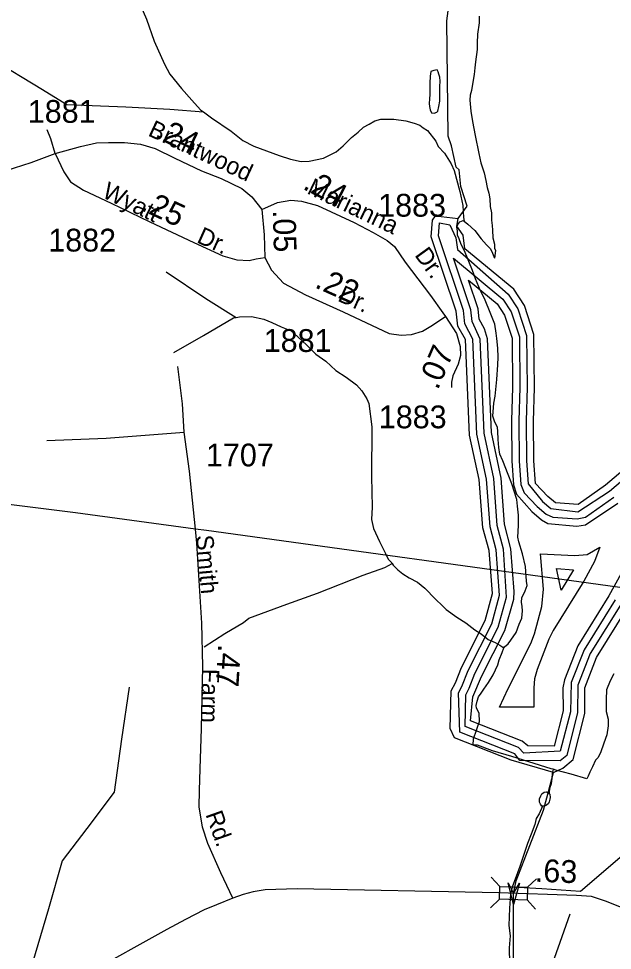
# Model space of a CAD drawing. Extents: x 2206922 to 2357709, y 510027 to 673830.
# Drawn here: x 2330532 to 2333790, y 605529 to 610640 of the extents above; entities that cross this region are included whole.
import ezdxf

# ---------------------------------------------------------------- set-up
doc = ezdxf.new("R2010")
doc.units = 0
for name, color, linetype in [('Exist Hydrographic Buffer Line', 7, 'Continuous'), ('Exist Hydrographic Creek Single Shore', 7, 'Continuous'), ('Exist Hydrographic Lake Shore', 7, 'Continuous'), ('Exist Hydrographic Misc Water Feature', 7, 'Continuous'), ('Exist Road Non-System Type 51', 7, 'Continuous'), ('Exist Road Secondary Mileage Hundredths English Label', 7, 'Continuous'), ('Exist Road Secondary Structure Standard Bridge Attributed CELL', 7, 'Continuous'), ('Exist Road Secondary Structure Standard Bridge CELL', 7, 'Continuous'), ('Exist Road Secondary Type 51 Attributed', 7, 'Continuous'), ('Exist Road Secondary Type 51 Label', 7, 'Continuous'), ('Exist Road Secondary Type 51 Number Label', 7, 'Continuous'), ('Exist Utilities Electrical Transmission Line', 7, 'Continuous')]:
    doc.layers.add(name, color=color, linetype=linetype)

msp = doc.modelspace()

# ---------------------------------------------------------------- linework, layer by layer
at = {"layer": 'Exist Hydrographic Buffer Line'}
for points in [[(2333503.2, 606568), (2333282.1, 606570.3), (2333254.4, 606606.8), (2332953.6, 606725.7), (2332945.2, 606941.9), (2332964.5, 606977.1), (2332998.9, 607063.3), (2333128.1, 607319.6), (2333171.2, 607476.6), (2333153.1, 607725.6), (2333118.9, 607852.7), (2333099.4, 608113.8), (2333046.1, 608359.9), (2333024.4, 608880.6), (2332981.1, 608965.3), (2332973.1, 609038.8), (2332835.9, 609447.4), (2332841.5, 609520.2), (2332897.2, 609508.7), (2332931.9, 609437.8), (2332939.7, 609372.8), (2333218.3, 609128.4), (2333271.3, 609048.4), (2333319.4, 608900.7), (2333322.5, 608615.7), (2333316.4, 608432.6), (2333318.4, 608214.4), (2333327.4, 608087.6), (2333406.2, 607990.4), (2333452.1, 607952.3), (2333600, 607935.2), (2333774.4, 608046.9), (2333991.2, 608231.7)], [(2333304.9, 606610), (2333274.5, 606641.5), (2332982.7, 606757.2), (2332985, 606931), (2333003.9, 606966.9), (2333035.4, 607046.9), (2333164, 607301.6), (2333209.7, 607466.2), (2333193.1, 607728.9), (2333158.7, 607859.5), (2333139.2, 608116.8), (2333086.3, 608365), (2333064.4, 608882.3), (2333020.3, 608977.9), (2333012.9, 609043.1), (2332918.8, 609326.2), (2333188.2, 609101.3), (2333234.8, 609030.8), (2333279.7, 608894), (2333282.5, 608616.2), (2333276.4, 608433.9), (2333278.4, 608214), (2333287.7, 608084.7), (2333306.1, 608039), (2333376.9, 607963.1), (2333426.7, 607921.4), (2333463.4, 607904.4), (2333597.3, 607895.4), (2333642.4, 607905.9), (2333797.4, 608014.2)], [(2333469.9, 606648.4), (2333325.8, 606649.9), (2333294.4, 606676.1), (2333011.9, 606788.7), (2333024.4, 606920.2), (2333071.9, 607030.5), (2333199.7, 607283.6), (2333248.5, 607455.9), (2333252, 607496.6), (2333232.9, 607732.1), (2333198.3, 607866.4), (2333179.2, 608119.8), (2333125.9, 608370.2), (2333104.3, 608884), (2333088.8, 608938.4), (2333059, 608990.5), (2333052.7, 609047.5), (2333000.2, 609204.8), (2333158.3, 609074.4), (2333198.5, 609013.3), (2333239.7, 608887.4), (2333242.5, 608616.6), (2333236.4, 608435.2), (2333238.4, 608213.6), (2333247.7, 608081.7), (2333263.5, 608030.4), (2333347.7, 607935.8), (2333401.5, 607890.4), (2333436.5, 607870.5), (2333594.6, 607855.5), (2333643.4, 607862.4), (2333820.4, 607981.5)], [(2333359.2, 606862.1), (2333171.4, 606862.9), (2333218.1, 606964.9), (2333342.4, 607211.6), (2333362.9, 607265.2), (2333402.9, 607414.5), (2333411.5, 607509.4), (2333395.7, 607704.8), (2333584.4, 607695.7), (2333651, 607699.4), (2333720.9, 607740.4), (2333692.4, 607661.7), (2333633, 607553.6), (2333464.6, 607283.9), (2333441, 607236.3), (2333376.9, 607069.6), (2333362.7, 607017.8), (2333358.4, 606969.2), (2333359.2, 606862.1)], [(2333508.3, 607505.5), (2333482.5, 607623.5), (2333576, 607616.2), (2333508.3, 607505.5)], [(2333838.6, 607595.7), (2333771, 607472.7), (2333600.8, 607199.3), (2333526.5, 607012.2), (2333518.5, 606969.2), (2333519.4, 606842.7), (2333469.9, 606648.4)], [(2333805.4, 607452.4), (2333634.4, 607178.2), (2333563.7, 606997.9), (2333559.6, 606837.9), (2333504.2, 606621), (2333304.9, 606610)], [(2333839.9, 607432.2), (2333668.4, 607157), (2333601.2, 606983.5), (2333599.5, 606833), (2333539.9, 606598.6), (2333503.2, 606568)]]:
    msp.add_lwpolyline(points, dxfattribs=at)
at = {"layer": 'Exist Hydrographic Creek Single Shore'}
for points in [[(2332944.4, 609543.5), (2332993.4, 609611.1), (2332958.3, 609718.1), (2332949.5, 609809.5), (2332932.5, 609825.3), (2332906.5, 609942.3), (2332889.4, 609994.2), (2332882.5, 610627.3), (2332905.4, 610808.7)], [(2331553.5, 602566.1), (2331594.5, 602617), (2331766.4, 602893.1), (2332166.4, 603621.4), (2332288.4, 603905.2), (2332508.5, 604324.4), (2333168.2, 605058.9), (2333228.5, 605153.4), (2333244.6, 605266.1), (2333246.6, 605470.2), (2333248.1, 605841.5), (2333262.7, 605910.9), (2333411.5, 606298.5), (2333429.6, 606364.9), (2333467.8, 606503.8)]]:
    msp.add_lwpolyline(points, dxfattribs=at)
at = {"layer": 'Exist Hydrographic Lake Shore'}
for points in [[(2333467.8, 606503.8), (2333234.5, 606572.2), (2332924.5, 606694.2), (2332899.5, 606745.7), (2332905.4, 606952.7), (2332929.4, 606996.3), (2332962.4, 607079.7), (2333092.4, 607337.6), (2333132.4, 607486.9), (2333113.4, 607722.4), (2333079.5, 607845.8), (2333059.4, 608110.8), (2333006.5, 608354.8), (2332984.4, 608878.9), (2332942.3, 608952.7), (2332933.5, 609034.4), (2332795.5, 609442.3), (2332802.5, 609534.5), (2332819.5, 609558.1), (2332944.4, 609543.5)], [(2333965.6, 608262.2), (2333751.5, 608079.7), (2333602.4, 607975.2), (2333477.5, 607983.3), (2333435.5, 608017.7), (2333367.4, 608090.5), (2333358.4, 608214.8), (2333356.3, 608431.3), (2333362.5, 608615.3), (2333359.4, 608907.2), (2333307.5, 609065.9), (2333248.5, 609155.4), (2332979.5, 609377.5), (2332970.4, 609452.7), (2332936.4, 609500.6), (2332944.4, 609543.5)], [(2333467.8, 606503.8), (2333517.5, 606527.9), (2333575.5, 606576.1), (2333639.5, 606828.1), (2333638.5, 606969.2), (2333702.5, 607135.9), (2333874.5, 607411.9), (2333948.5, 607546.2), (2334029.5, 607772.6), (2334086.5, 607899.7), (2334258.4, 608116.7), (2334540.5, 608295.4), (2334962.5, 608499.5), (2335045.6, 608525.8), (2335260.7, 608518.3)]]:
    msp.add_lwpolyline(points, dxfattribs=at)
at = {"layer": 'Exist Hydrographic Misc Water Feature'}
for points in [[(2331203.3, 610708.3), (2331233.9, 610636.8), (2331275.7, 610515.3), (2331333.1, 610389.9), (2331361.2, 610334.2), (2331426.2, 610257.1), (2331482.8, 610191.8), (2331529.5, 610140.2), (2331545.9, 610128.4)], [(2333059.4, 610652.5), (2333059.6, 610616.3), (2333050.2, 610554.1), (2333048.8, 610504.4), (2333047.3, 610470.2), (2333039.7, 610402.4), (2333036.1, 610370.1), (2333030.7, 610332.4), (2333025, 610290.3), (2333017.6, 610246), (2333009.8, 610219.9), (2333008.2, 610192.2), (2333012.7, 610131.9), (2333021.7, 610076.2), (2333036.5, 609998.6), (2333057, 609900.6), (2333068, 609848.6), (2333086.3, 609793.2), (2333095.1, 609751.3), (2333103.3, 609713.2), (2333111.5, 609681.5), (2333118.1, 609651.3), (2333120.3, 609609.6), (2333126.7, 609573.8), (2333126.9, 609533.6), (2333129.6, 609505.6), (2333131.6, 609479.8), (2333134.3, 609438), (2333142.9, 609401.8), (2333142.9, 609379.9), (2333149, 609368), (2333143.3, 609326)], [(2330006.4, 610283.8), (2330063, 610412.3), (2330129.9, 610570.9), (2330376.9, 610423.5), (2330662.6, 610250.7), (2330795.5, 610168.3), (2331119.4, 610155.6), (2331361.6, 610142.3), (2331545.9, 610128.4)], [(2332843.7, 610250.2), (2332843.7, 610268.1), (2332844.9, 610296.3), (2332843.1, 610318), (2332838.6, 610334.1), (2332834.9, 610348.1), (2332828.3, 610358), (2332810.7, 610355.8), (2332794.7, 610349.6), (2332790.8, 610323.8), (2332789.2, 610285.6), (2332787.7, 610223.8), (2332785.9, 610199.7), (2332784.7, 610173.5), (2332786.7, 610157.8), (2332790.8, 610139.8), (2332797.2, 610123.8), (2332813, 610121.8), (2332826.9, 610126.2), (2332832.9, 610132.2), (2332838.6, 610158.1), (2332842.5, 610186.4), (2332843.9, 610218.1), (2332843.7, 610250.2)], [(2331545.9, 610128.4), (2331590, 610094.9), (2331698.7, 610022.3), (2331763.1, 609970.7), (2331823.4, 609939.4), (2331962, 609888.9), (2332023.9, 609867.9), (2332082, 609856.3), (2332126.2, 609856.9), (2332204, 609873.6), (2332273.7, 609908.1), (2332313, 609942.7), (2332358.8, 609987), (2332394.4, 610017.7), (2332423.8, 610043.7), (2332456, 610060.3), (2332485.7, 610078.6), (2332519.3, 610089), (2332591.3, 610087.5), (2332657.3, 610078.3), (2332701.8, 610066.8), (2332733.4, 610055.1), (2332752.1, 610041.4), (2332776.1, 610025.6), (2332821, 609968.1), (2332834.7, 609938.5), (2332869.4, 609900.9), (2332906.1, 609843), (2332922.5, 609807.3), (2332953.4, 609691.9), (2332968.6, 609613.8), (2332972.9, 609547.9), (2332977.2, 609528.1)], [(2333194.4, 607187.6), (2333198.3, 607193.5), (2333217.9, 607210), (2333231.9, 607229.8), (2333261.6, 607272.4), (2333279, 607318.4), (2333292.4, 607350.4), (2333296.1, 607390.5), (2333294.2, 607414.7), (2333291.8, 607438.6), (2333293.6, 607462.6), (2333311, 607500.5), (2333322.7, 607530.8), (2333318.2, 607554.6), (2333313.3, 607634.4), (2333296.9, 607704.2), (2333276, 607770.2), (2333271.7, 607796), (2333275.1, 607859.9), (2333274.7, 607916), (2333269.8, 607965.8), (2333265.5, 608001.7), (2333238.6, 608087.7), (2333218.3, 608139.4), (2333189.2, 608214.7), (2333173.2, 608250.8), (2333166.5, 608286.7), (2333164.2, 608330.4), (2333161.8, 608376.6), (2333159.5, 608396.5), (2333142.9, 608432.2), (2333134.5, 608458.2), (2333140.2, 608530.4), (2333147.4, 608568.2), (2333156.2, 608660.5), (2333162, 608740.4), (2333163, 608782.4), (2333160.7, 608832.2), (2333156.2, 608884.4), (2333151.7, 608914.3), (2333145.1, 608964.3), (2333122.8, 609018), (2333087.7, 609103.6), (2333065.6, 609147), (2333038.7, 609212.7), (2333022.1, 609258.6), (2332978.8, 609366.1), (2332960.6, 609400.1), (2332948.5, 609431.9), (2332940.3, 609451.8), (2332940.1, 609475.7), (2332937.4, 609495.6), (2332941.5, 609509.6), (2332953.4, 609525.6), (2332971.1, 609531.9), (2332977.2, 609528.1)], [(2332977.2, 609528.1), (2332997.5, 609512.1), (2333035.9, 609476.7), (2333069.9, 609431), (2333098.6, 609399.6), (2333118.7, 609379.5), (2333128.9, 609361.8), (2333143.3, 609326)], [(2331341.1, 609250.8), (2331558.7, 609104.9), (2331725.4, 609000.7)], [(2331383.7, 608809.2), (2331547, 608901), (2331711.4, 608998.7), (2331725.4, 609000.7)], [(2331725.4, 609000.7), (2331743.6, 609003.3), (2331809.6, 609005.9), (2331877.5, 608990.4), (2331921.4, 608972.9), (2331971.8, 608949.4), (2332028.2, 608928), (2332064.7, 608894.5), (2332112.9, 608849.2), (2332163.4, 608799.8), (2332217.9, 608760.3), (2332272.2, 608708.8), (2332328.8, 608673.5), (2332385.4, 608630.1), (2332415.8, 608598.4), (2332442.2, 608554.6), (2332453.9, 608529), (2332469.7, 608401.3), (2332468.7, 608127.3), (2332472.2, 607959.3), (2332467.4, 607891.5), (2332479.8, 607843.4), (2332512.6, 607771.9), (2332545.4, 607706.1), (2332559.5, 607674.4), (2332579.6, 607654.8), (2332581.7, 607650.8)], [(2331549.2, 607193.8), (2331664.3, 607266.9), (2331765.3, 607327.9), (2331795.1, 607350.2), (2332004.4, 607428.7), (2332171.6, 607488.2), (2332422.3, 607587.2), (2332541.7, 607628.4), (2332581.7, 607650.8)], [(2332581.7, 607650.8), (2332587.6, 607641), (2332612, 607617), (2332640.1, 607593.4), (2332674.1, 607571.6), (2332720.5, 607548.4), (2332760.9, 607514.8), (2332819.7, 607455.2), (2332857.7, 607417.8), (2332878.4, 607398.2), (2332936.4, 607356.5), (2332985.2, 607325.3), (2333035.4, 607287.7), (2333069.7, 607264.3), (2333108.2, 607234.6), (2333146.2, 607217.1), (2333172.2, 607203.5), (2333184.1, 607195.6), (2333194.4, 607187.6)], [(2333465.2, 606522.7), (2333453.3, 606524.5), (2333330.9, 606563.2), (2333238.4, 606592.5), (2333132.2, 606623.1), (2333050.2, 606654.1), (2333026, 606654.1), (2333027.9, 606689.9), (2333045.3, 606736.4), (2333052.9, 606764.4), (2333060.5, 606784.3), (2333058.4, 606830.1), (2333043.8, 606858.2), (2333041.8, 606871.9), (2333047.5, 606896.1), (2333055.1, 606920.2), (2333070.7, 606940.5), (2333084.7, 606962.4), (2333110.5, 606998.6), (2333135.9, 607041.1), (2333161.5, 607095.2), (2333168.7, 607123.3), (2333184.7, 607163.5), (2333194.4, 607187.6)], [(2333797.2, 607046.2), (2333778.1, 607007.7), (2333758.3, 606957.6), (2333755.2, 606905.7), (2333755.6, 606839.9), (2333766, 606797.8), (2333766.7, 606760), (2333759.5, 606711.6), (2333743.7, 606665.7), (2333724, 606611.5), (2333710.5, 606585.6), (2333696.5, 606571.4), (2333681.2, 606535.2), (2333665.4, 606506.8), (2333658, 606484.8), (2333649.8, 606469), (2333563.2, 606495.8), (2333479.2, 606516.9), (2333465.2, 606522.7)], [(2331137.9, 606973.4), (2331096.5, 606687.2), (2331055.9, 606396.9), (2330906.2, 606197.6), (2330770, 606020.2), (2330696.6, 605757.5), (2330592.7, 605410.6), (2330575.4, 605328.4), (2330556.2, 605266), (2330553.1, 605195.9), (2330551.6, 605144.3), (2330560.3, 605086.2), (2330564.8, 605034.4), (2330575.4, 604982.5), (2330583.6, 604940.7), (2330595.9, 604904.8), (2330596.3, 604886.9), (2330592.7, 604848.9), (2330557.4, 604752.5), (2330493.2, 604629.9), (2330403.4, 604428.9), (2330321.2, 604254.3), (2330246.9, 604099.6)], [(2335284.9, 606308.6), (2335280.8, 606312.4), (2335268.5, 606328), (2335248.8, 606342), (2335224.2, 606347.7), (2334957.8, 606406.8), (2334551, 606496.4), (2334489.1, 606499.6), (2334418.9, 606509), (2334384.9, 606506.8), (2334161, 606318.2), (2333830.4, 606037.1), (2333614.3, 605852.6), (2333402.5, 605866.3), (2333240.7, 605874.8)], [(2333465.2, 606522.7), (2333459.5, 606500.8), (2333457.8, 606470.7), (2333454.2, 606442.9), (2333446.6, 606422.5), (2333442.9, 606402.8), (2333442.7, 606388.6)], [(2333407.4, 606320.1), (2333403.5, 606320.3), (2333395.5, 606330), (2333391, 606342), (2333391, 606359.9), (2333396.7, 606376.1), (2333402.5, 606388.2), (2333415, 606396.4), (2333426.7, 606398.3), (2333432.4, 606396.6), (2333442.7, 606388.6)], [(2333442.7, 606388.6), (2333446.6, 606384.8), (2333449, 606366.5), (2333447.4, 606358.7), (2333443.5, 606342.7), (2333439.6, 606334.8), (2333429.3, 606324.5), (2333417.7, 606320.2), (2333407.4, 606320.1)], [(2333407.4, 606320.1), (2333388.1, 606278), (2333372.3, 606252), (2333364.8, 606219.9), (2333345.1, 606165.6), (2333323.5, 606115.4), (2333300.6, 606043.4), (2333281.3, 605989.1), (2333256.1, 605918.7), (2333242.5, 605880.6), (2333240.7, 605874.8)], [(2333240.7, 605874.8), (2333230.4, 605836.6), (2333225.9, 605760.6), (2333222.7, 605664.6), (2333229.2, 605608.9), (2333224.1, 605542.7), (2333224.5, 605506.6), (2333228.8, 605468.6), (2333237.2, 605432.8), (2333241.5, 605407), (2333247.9, 605361.1), (2333244.4, 605317), (2333245, 605267), (2333243.2, 605221.1), (2333241.5, 605192.9), (2333239.7, 605177), (2333198.7, 605108.5), (2333109.9, 604983.6), (2333057, 604909.2), (2333007.8, 604830.6), (2332962.2, 604774.3), (2332897.4, 604683.4), (2332868.1, 604639.2), (2332859.7, 604625.4)], [(2333555.9, 605728), (2333427.5, 605360.8), (2333249.7, 604851), (2333086.7, 604379.6)]]:
    msp.add_lwpolyline(points, dxfattribs=at)
at = {"layer": 'Exist Road Non-System Type 51'}
for points in [[(2330732.7, 609899.6), (2330707.7, 609979.6), (2330689.4, 610029.7)], [(2331439.6, 608370.6), (2331432, 608526.5), (2331405.4, 608731.9)], [(2330687, 608325), (2331012, 608338.3), (2331439.6, 608370.6)]]:
    msp.add_lwpolyline(points, dxfattribs=at)
at = {"layer": 'Exist Road Secondary Structure Standard Bridge Attributed CELL'}
msp.add_lwpolyline([(2333280.9, 605897.6), (2333246.8, 605780.5), (2333217.8, 605898.9), (2333248.1, 605841.5)], close=True, dxfattribs=at)
at = {"layer": 'Exist Road Secondary Structure Standard Bridge CELL'}
for p, q in [((2333125.6, 605930.2), (2333172.9, 605879.9)), ((2333323.9, 605874.9), (2333374.2, 605922.1)), ((2333120.4, 605762.1), (2333170.7, 605809.4)), ((2333321.7, 605805.9), (2333369, 605755.6))]:
    msp.add_line(p, q, dxfattribs=at)
msp.add_lwpolyline([(2333172.9, 605879.9), (2333323.9, 605875.2), (2333321.7, 605804.7), (2333170.7, 605809.4)], close=True, dxfattribs=at)
at = {"layer": 'Exist Road Secondary Type 51 Attributed'}
for points in [[(2330059.2, 609966.3), (2330244.2, 609852.9), (2330299.3, 609824.5), (2330354.3, 609801.1), (2330402.6, 609796.1), (2330462.6, 609806.1), (2330601, 609851.2), (2330732.7, 609899.6)], [(2330732.7, 609899.6), (2330871.1, 609937.9), (2330959.4, 609958), (2331024.5, 609959.6), (2331112.8, 609959.6), (2331201.2, 609951.3), (2331281.2, 609927.9), (2331389.2, 609874.5), (2331535.9, 609805.1), (2331643, 609761.9), (2331756.3, 609708.6), (2331811.3, 609661.9), (2331866.3, 609593.5)], [(2330732.7, 609899.6), (2330779.4, 609799.5), (2330816.1, 609745.3), (2330887.8, 609698.6), (2331039.5, 609626.8), (2331251.2, 609525.1), (2331492.9, 609411.6), (2331653, 609338.2), (2331729.6, 609316.5), (2331796.3, 609313.2), (2331834.7, 609321.5), (2331883, 609329.9)], [(2331866.3, 609593.5), (2331953, 609631.8), (2332024.7, 609643.5), (2332084.7, 609638.5), (2332171.4, 609615.1), (2332373.1, 609521.7), (2332476.5, 609466.7), (2332554.9, 609423.3), (2332594.9, 609389.9), (2332653.2, 609304), (2332791.6, 609121.4), (2332860.2, 609025.7), (2332874.9, 609006.3)], [(2331866.3, 609593.5), (2331879.7, 609453.3), (2331883, 609329.9)], [(2331883, 609329.9), (2331919.7, 609259.8), (2331984.7, 609188.1), (2332106.4, 609124.7), (2332313.1, 609031.3), (2332564.9, 608912.8), (2332631.5, 608902.8), (2332688.2, 608906.2), (2332748.2, 608924.5), (2332793.3, 608952.9), (2332874.9, 609006.3)], [(2332874.9, 609006.3), (2332935, 608912.8), (2332955, 608841.1), (2332956.6, 608792.7), (2332943.3, 608744.4), (2332915, 608681), (2332906.6, 608645.9), (2332906.6, 608615.9)], [(2331707.5, 605814.9), (2331641.9, 605953.7), (2331570.7, 606114.4), (2331540.3, 606203.8), (2331523.2, 606316), (2331525.1, 606405.4), (2331528.9, 606525.2), (2331534.6, 606745.7), (2331542.2, 607085.2), (2331537.2, 607323.8), (2331509.9, 607762.1), (2331502, 607839.9), (2331470, 608157.6), (2331439.6, 608370.6)], [(2333167, 605844.4), (2332061, 605866.3), (2331884.3, 605860.6), (2331819.6, 605849.2), (2331764.5, 605835.9), (2331707.5, 605814.9)], [(2334850.7, 605199.8), (2334368, 605501.2), (2334128.2, 605624.6), (2333879.6, 605748.4), (2333758, 605797.8), (2333676.3, 605824.4), (2333592.7, 605830.2), (2333167, 605844.4)], [(2331707.5, 605814.9), (2331618.2, 605778.8), (2331549.8, 605750.3), (2331447.2, 605698.9), (2331344.6, 605643.8), (2330903.7, 605398.5), (2329533.5, 604641.7), (2328444.3, 604045.4), (2328357.6, 604007.1)]]:
    msp.add_lwpolyline(points, dxfattribs=at)
at = {"layer": 'Exist Utilities Electrical Transmission Line'}
for points in [[(2331502, 607839.9), (2330843.2, 607928.1), (2329978.4, 608036.7), (2329107.7, 608149.3), (2329014.6, 608160.7)], [(2334424, 607437), (2333818, 607520.3), (2331561.9, 607831.9), (2331502, 607839.9)]]:
    msp.add_lwpolyline(points, dxfattribs=at)

# ---------------------------------------------------------------- texts
at = {"layer": 'Exist Road Secondary Mileage Hundredths English Label'}
for s, rotation, p in [('.24', 334.6585, (2331273, 609990.1)), ('.24', 332.7335, (2332085.7, 609708)), ('.25', 334.9573, (2331196.2, 609592.2)), ('.05', 271.491, (2331926.7, 609589)), ('.22', 335.8879, (2332151.6, 609167.2)), ('.07', 66.7023, (2332831.6, 608598.8)), ('.47', 266.5367, (2331627.5, 607210.3)), ('.63', 357.9048, (2333363, 605905.7))]:
    msp.add_text(s, height=125, rotation=rotation, dxfattribs=at).set_placement(p)
at = {"layer": 'Exist Road Secondary Type 51 Label'}
for s, rotation, p in [('Brantwood', 335.0603, (2331236.7, 610000.1)), ('Wyatt', 333.9021, (2330984.4, 609662.9)), ('Marianna', 334.4971, (2332109.1, 609682.6)), ('Dr.', 335.6555, (2331504.1, 609414)), ('Dr.', 305.898, (2332701.8, 609342.3)), ('Dr.', 335.8879, (2332277.1, 609093.4)), ('Smith', 275.0239, (2331505, 607803.8)), ('Farm', 268.8552, (2331538.2, 607074.2)), ('Rd.', 289.5243, (2331556.2, 606275.1))]:
    msp.add_text(s, height=95, rotation=rotation, dxfattribs=at).set_placement(p)
at = {"layer": 'Exist Road Secondary Type 51 Number Label'}
for s, p in [('1881', (2330582.2, 610068.1)), ('1883', (2332505.1, 609553.4)), ('1882', (2330694.6, 609362.1)), ('1881', (2331876.9, 608811.4)), ('1883', (2332508.5, 608392.6)), ('1707', (2331560, 608183.5))]:
    msp.add_text(s, height=125, dxfattribs=at).set_placement(p)

doc.saveas('drawing.dxf')
